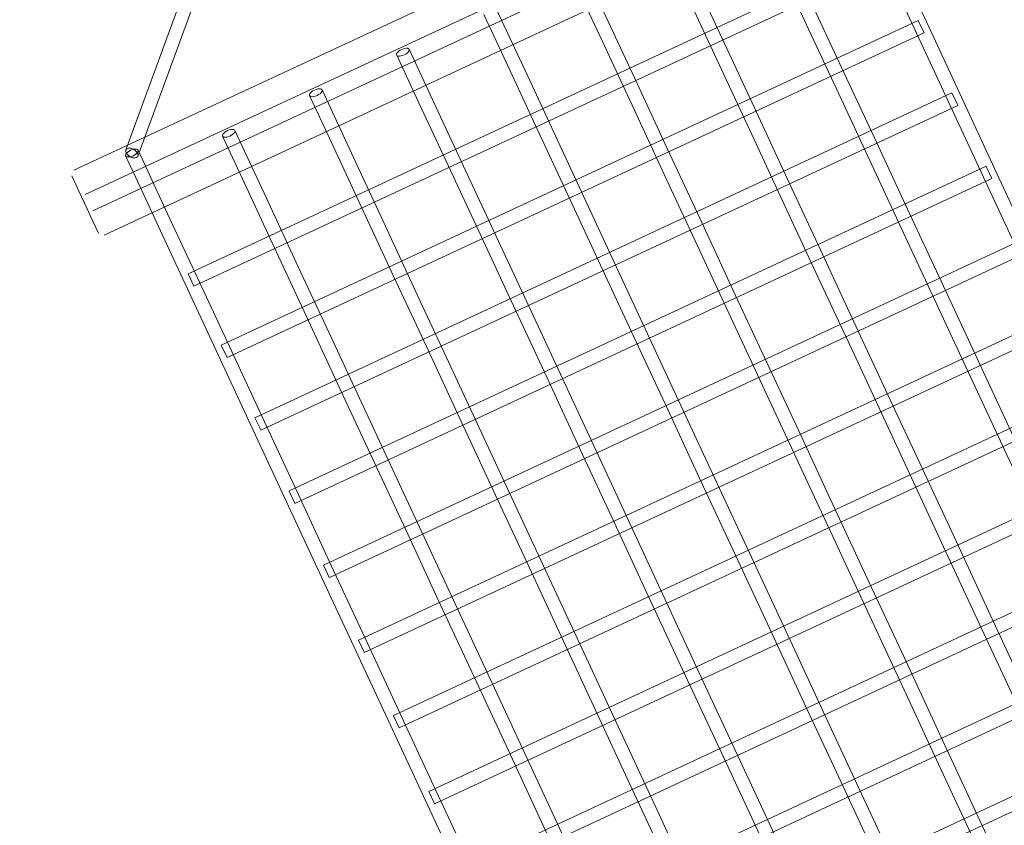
# Model space of a CAD drawing. Header units: millimetres. Extents: x -188930 to 271134, y -158090 to 283816.
# Tile 518 of 610: x 50596 to 51748, y 72945 to 73888. Entities that reach past the tile are written whole.
import ezdxf

# ---------------------------------------------------------------- set-up
doc = ezdxf.new("R2010")
doc.units = ezdxf.units.MM
doc.linetypes.add('AA_PRZERYWANA', pattern=[4, 3, -1])
doc.layers.add('A-DETL-1', color=5, linetype='AA_PRZERYWANA', lineweight=25)
doc.layers.add('I-FURN', color=30, linetype='Continuous', lineweight=9)

# ---------------------------------------------------------------- blocks, each defined once
blk = doc.blocks.new('LARSLAJ_hamak - LARSLAJ_hamak-V32-PZT-dwg')
at = {"layer": 'I-FURN'}
for p, q in [((-949.7, 523.5), (-972.1, 523.5)), ((-929.9, 523.5), (-949.7, 523.5)), ((-918.2, 523.5), (-940.7, 523.5)), ((-898.5, 523.5), (-918.2, 523.5)), ((-977.1, 518.5), (-977.1, -521.5)), ((-945.7, 518.5), (-945.7, -521.5)), ((-924.9, -521.5), (-924.9, 518.5)), ((-893.5, -521.5), (-893.5, 518.5)), ((-903.8, 456.5), (-930.8, 456.5)), ((-693.9, 249.3), (-897.6, 453.4)), ((-2037.1, 448.5), (-2037.1, -451.5)), ((-2021.1, -451.5), (-2021.1, 448.5)), ((-1940.5, 448.5), (-1940.5, -451.5)), ((-1924.5, -451.5), (-1924.5, 448.5)), ((-1841.9, 448.5), (-1841.9, -451.5)), ((-1825.9, -451.5), (-1825.9, 448.5)), ((-1743.6, 448.5), (-1743.6, -451.5)), ((-1727.9, 448.5), (-1743.3, 448.5)), ((-1743.3, 448.5), (-1727.9, 448.5)), ((-1727.6, -451.5), (-1727.6, 448.5)), ((-1645.6, 448.5), (-1645.6, -451.5)), ((-1629.9, 448.5), (-1645.4, 448.5)), ((-1645.4, 448.5), (-1629.9, 448.5)), ((-1629.6, -451.5), (-1629.6, 448.5)), ((-1548.3, 448.5), (-1548.3, -451.5)), ((-1532.4, 448.5), (-1548.1, 448.5)), ((-1548.1, 448.5), (-1532.4, 448.5)), ((-1532.3, -451.5), (-1532.3, 448.5)), ((-1451.6, 448.5), (-1451.6, -451.5)), ((-1435.7, 448.5), (-1451.5, 448.5)), ((-1451.5, 448.5), (-1435.7, 448.5)), ((-1435.6, -451.5), (-1435.6, 448.5)), ((-1355.9, 448.5), (-1355.9, -451.5)), ((-1340, 448.5), (-1355.8, 448.5)), ((-1355.8, 448.5), (-1340, 448.5)), ((-1339.9, -451.5), (-1339.9, 448.5)), ((-1261.3, 448.5), (-1261.3, -451.5)), ((-1245.3, 448.5), (-1261.2, 448.5)), ((-1261.2, 448.5), (-1245.3, 448.5)), ((-1245.3, -451.5), (-1245.3, 448.5)), ((-1167.8, 448.5), (-1167.8, -451.5)), ((-1151.8, 448.5), (-1167.8, 448.5)), ((-1167.8, 448.5), (-1151.8, 448.5)), ((-1151.8, -451.5), (-1151.8, 448.5)), ((-1075.8, 448.5), (-1075.8, -451.5)), ((-1059.8, 448.5), (-1075.8, 448.5)), ((-1075.8, 448.5), (-1059.8, 448.5)), ((-1059.8, -451.5), (-1059.8, 448.5)), ((-930.8, 440.5), (-903.8, 440.5)), ((-910.1, 443.7), (-706.4, 239.5)), ((-1355.8, -451.5), (-1340, -451.5)), ((-1355.8, -451.5), (-1340, -451.5)), ((-1261.2, -451.5), (-1245.3, -451.5)), ((-1261.2, -451.5), (-1245.3, -451.5)), ((-1167.8, -451.5), (-1151.8, -451.5)), ((-1167.8, -451.5), (-1151.8, -451.5))]:
    blk.add_line(p, q, dxfattribs=at)
at = {"layer": 'I-FURN', "flags": 128}
for points in [[(-930.8, 456.5), (-1018, 456.5), (-1106.7, 456.5), (-1196.8, 456.5), (-1288.2, 456.5), (-1380.7, 456.5), (-1474.1, 456.5), (-1568.4, 456.5), (-1663.3, 456.5), (-1758.7, 456.5), (-1854.5, 456.5), (-1950.4, 456.5), (-2046.5, 456.5), (-2142.4, 456.5), (-2238, 456.5), (-2333.3, 456.5), (-2428, 456.5), (-2521.9, 456.5), (-2615, 456.5), (-2707.1, 456.5), (-2798, 456.5), (-2887.7, 456.5), (-2975.8, 456.5), (-3030.8, 456.5)], [(-3030.8, 440.5), (-2943.6, 440.5), (-2854.9, 440.5), (-2764.8, 440.5), (-2673.4, 440.5), (-2581, 440.5), (-2487.5, 440.5), (-2393.3, 440.5), (-2298.4, 440.5), (-2202.9, 440.5), (-2107.2, 440.5), (-2011.2, 440.5), (-1915.2, 440.5), (-1819.3, 440.5), (-1723.6, 440.5), (-1628.4, 440.5), (-1533.7, 440.5), (-1439.7, 440.5), (-1346.6, 440.5), (-1254.5, 440.5), (-1163.6, 440.5), (-1074, 440.5), (-985.8, 440.5), (-930.8, 440.5)], [(-3030.8, 344), (-2943.6, 344), (-2854.9, 344), (-2764.8, 344), (-2673.4, 344), (-2581, 344), (-2487.5, 344), (-2393.3, 344), (-2298.4, 344), (-2202.9, 344), (-2107.2, 344), (-2011.2, 344), (-1915.2, 344), (-1819.3, 344), (-1723.6, 344), (-1628.4, 344), (-1533.7, 344), (-1439.7, 344), (-1346.6, 344), (-1254.5, 344), (-1163.6, 344), (-1074, 344), (-985.8, 344), (-930.8, 344)], [(-930.8, 328), (-1018, 328), (-1106.7, 328), (-1196.8, 328), (-1288.2, 328), (-1380.7, 328), (-1474.1, 328), (-1568.4, 328), (-1663.3, 328), (-1758.7, 328), (-1854.5, 328), (-1950.4, 328), (-2046.5, 328), (-2142.4, 328), (-2238, 328), (-2333.3, 328), (-2428, 328), (-2521.9, 328), (-2615, 328), (-2707.1, 328), (-2798, 328), (-2887.7, 328), (-2975.8, 328), (-3030.8, 328)], [(-3030.8, 231.5), (-2943.6, 231.5), (-2854.9, 231.5), (-2764.8, 231.5), (-2673.4, 231.5), (-2581, 231.5), (-2487.5, 231.5), (-2393.3, 231.5), (-2298.4, 231.5), (-2202.9, 231.5), (-2107.2, 231.5), (-2011.2, 231.5), (-1915.2, 231.5), (-1819.3, 231.5), (-1723.6, 231.5), (-1628.4, 231.5), (-1533.7, 231.5), (-1439.7, 231.5), (-1346.6, 231.5), (-1254.5, 231.5), (-1163.6, 231.5), (-1074, 231.5), (-985.8, 231.5), (-930.8, 231.5)], [(-930.8, 215.5), (-1018, 215.5), (-1106.7, 215.5), (-1196.8, 215.5), (-1288.2, 215.5), (-1380.7, 215.5), (-1474.1, 215.5), (-1568.4, 215.5), (-1663.3, 215.5), (-1758.7, 215.5), (-1854.5, 215.5), (-1950.4, 215.5), (-2046.5, 215.5), (-2142.4, 215.5), (-2238, 215.5), (-2333.3, 215.5), (-2428, 215.5), (-2521.9, 215.5), (-2615, 215.5), (-2707.1, 215.5), (-2798, 215.5), (-2887.7, 215.5), (-2975.8, 215.5), (-3030.8, 215.5)], [(-3030.8, 119), (-2943.6, 119), (-2854.9, 119), (-2764.8, 119), (-2673.4, 119), (-2581, 119), (-2487.5, 119), (-2393.3, 119), (-2298.4, 119), (-2202.9, 119), (-2107.2, 119), (-2011.2, 119), (-1915.2, 119), (-1819.3, 119), (-1723.6, 119), (-1628.4, 119), (-1533.7, 119), (-1439.7, 119), (-1346.6, 119), (-1254.5, 119), (-1163.6, 119), (-1074, 119), (-985.8, 119), (-930.8, 119)], [(-930.8, 103), (-1018, 103), (-1106.7, 103), (-1196.8, 103), (-1288.2, 103), (-1380.7, 103), (-1474.1, 103), (-1568.4, 103), (-1663.3, 103), (-1758.7, 103), (-1854.5, 103), (-1950.4, 103), (-2046.5, 103), (-2142.4, 103), (-2238, 103), (-2333.3, 103), (-2428, 103), (-2521.9, 103), (-2615, 103), (-2707.1, 103), (-2798, 103), (-2887.7, 103), (-2975.8, 103), (-3030.8, 103)], [(-3030.8, 6.5), (-2943.6, 6.5), (-2854.9, 6.5), (-2764.8, 6.5), (-2673.4, 6.5), (-2581, 6.5), (-2487.5, 6.5), (-2393.3, 6.5), (-2298.4, 6.5), (-2202.9, 6.5), (-2107.2, 6.5), (-2011.2, 6.5), (-1915.2, 6.5), (-1819.3, 6.5), (-1723.6, 6.5), (-1628.4, 6.5), (-1533.7, 6.5), (-1439.7, 6.5), (-1346.6, 6.5), (-1254.5, 6.5), (-1163.6, 6.5), (-1074, 6.5), (-985.8, 6.5), (-930.8, 6.5)], [(-930.8, -9.5), (-1018, -9.5), (-1106.7, -9.5), (-1196.8, -9.5), (-1288.2, -9.5), (-1380.7, -9.5), (-1474.1, -9.5), (-1568.4, -9.5), (-1663.3, -9.5), (-1758.7, -9.5), (-1854.5, -9.5), (-1950.4, -9.5), (-2046.5, -9.5), (-2142.4, -9.5), (-2238, -9.5), (-2333.3, -9.5), (-2428, -9.5), (-2521.9, -9.5), (-2615, -9.5), (-2707.1, -9.5), (-2798, -9.5), (-2887.7, -9.5), (-2975.8, -9.5), (-3030.8, -9.5)], [(-930.8, -106), (-1018, -106), (-1106.7, -106), (-1196.8, -106), (-1288.2, -106), (-1380.7, -106), (-1474.1, -106), (-1568.4, -106), (-1663.3, -106), (-1758.7, -106), (-1854.5, -106), (-1950.4, -106), (-2046.5, -106), (-2142.4, -106), (-2238, -106), (-2333.3, -106), (-2428, -106), (-2521.9, -106), (-2615, -106), (-2707.1, -106), (-2798, -106), (-2887.7, -106), (-2975.8, -106), (-3030.8, -106)], [(-3030.8, -122), (-2943.6, -122), (-2854.9, -122), (-2764.8, -122), (-2673.4, -122), (-2581, -122), (-2487.5, -122), (-2393.3, -122), (-2298.4, -122), (-2202.9, -122), (-2107.2, -122), (-2011.2, -122), (-1915.2, -122), (-1819.3, -122), (-1723.6, -122), (-1628.4, -122), (-1533.7, -122), (-1439.7, -122), (-1346.6, -122), (-1254.5, -122), (-1163.6, -122), (-1074, -122), (-985.8, -122), (-930.8, -122)], [(-930.8, -218.5), (-1018, -218.5), (-1106.7, -218.5), (-1196.8, -218.5), (-1288.2, -218.5), (-1380.7, -218.5), (-1474.1, -218.5), (-1568.4, -218.5), (-1663.3, -218.5), (-1758.7, -218.5), (-1854.5, -218.5), (-1950.4, -218.5), (-2046.5, -218.5), (-2142.4, -218.5), (-2238, -218.5), (-2333.3, -218.5), (-2428, -218.5), (-2521.9, -218.5), (-2615, -218.5), (-2707.1, -218.5), (-2798, -218.5), (-2887.7, -218.5), (-2975.8, -218.5), (-3030.8, -218.5)], [(-3030.8, -234.5), (-2943.6, -234.5), (-2854.9, -234.5), (-2764.8, -234.5), (-2673.4, -234.5), (-2581, -234.5), (-2487.5, -234.5), (-2393.3, -234.5), (-2298.4, -234.5), (-2202.9, -234.5), (-2107.2, -234.5), (-2011.2, -234.5), (-1915.2, -234.5), (-1819.3, -234.5), (-1723.6, -234.5), (-1628.4, -234.5), (-1533.7, -234.5), (-1439.7, -234.5), (-1346.6, -234.5), (-1254.5, -234.5), (-1163.6, -234.5), (-1074, -234.5), (-985.8, -234.5), (-930.8, -234.5)], [(-930.8, -331), (-1018, -331), (-1106.7, -331), (-1196.8, -331), (-1288.2, -331), (-1380.7, -331), (-1474.1, -331), (-1568.4, -331), (-1663.3, -331), (-1758.7, -331), (-1854.5, -331), (-1950.4, -331), (-2046.5, -331), (-2142.4, -331), (-2238, -331), (-2333.3, -331), (-2428, -331), (-2521.9, -331), (-2615, -331), (-2707.1, -331), (-2798, -331), (-2887.7, -331), (-2975.8, -331), (-3030.8, -331)], [(-3030.8, -347), (-2943.6, -347), (-2854.9, -347), (-2764.8, -347), (-2673.4, -347), (-2581, -347), (-2487.5, -347), (-2393.3, -347), (-2298.4, -347), (-2202.9, -347), (-2107.2, -347), (-2011.2, -347), (-1915.2, -347), (-1819.3, -347), (-1723.6, -347), (-1628.4, -347), (-1533.7, -347), (-1439.7, -347), (-1346.6, -347), (-1254.5, -347), (-1163.6, -347), (-1074, -347), (-985.8, -347), (-930.8, -347)], [(-930.8, -443.5), (-1018, -443.5), (-1106.7, -443.5), (-1196.8, -443.5), (-1288.2, -443.5), (-1380.7, -443.5), (-1474.1, -443.5), (-1568.4, -443.5), (-1663.3, -443.5), (-1758.7, -443.5), (-1854.5, -443.5), (-1950.4, -443.5), (-2046.5, -443.5), (-2142.4, -443.5), (-2238, -443.5), (-2333.3, -443.5), (-2428, -443.5), (-2521.9, -443.5), (-2615, -443.5), (-2707.1, -443.5), (-2798, -443.5), (-2887.7, -443.5), (-2975.8, -443.5), (-3030.8, -443.5)], [(-3030.8, -459.5), (-2943.6, -459.5), (-2854.9, -459.5), (-2764.8, -459.5), (-2673.4, -459.5), (-2581, -459.5), (-2487.5, -459.5), (-2393.3, -459.5), (-2298.4, -459.5), (-2202.9, -459.5), (-2107.2, -459.5), (-2011.2, -459.5), (-1915.2, -459.5), (-1819.3, -459.5), (-1723.6, -459.5), (-1628.4, -459.5), (-1533.7, -459.5), (-1439.7, -459.5), (-1346.6, -459.5), (-1254.5, -459.5), (-1163.6, -459.5), (-1074, -459.5), (-985.8, -459.5), (-930.8, -459.5)]]:
    blk.add_lwpolyline(points, dxfattribs=at)
at = {"layer": 'I-FURN'}
for centre, major_axis, ratio, start_param, end_param in [((-903.8, 448.5), (6.63, 4.48), 0.59071, 0.497142, 3.537679), ((-903.8, 448.5), (6.63, 4.48), 0.59071, 3.638735, 6.780327), ((-903.8, 448.5), (0, 8), 0.437357, 4.712389, 7.853982), ((-903.8, 448.5), (0, 8), 0.437357, 1.570796, 4.712389), ((-930.8, 336), (0, 8), 0.437357, 4.712389, 7.853982), ((-930.8, 336), (0, 8), 0.437357, 1.570796, 4.712389), ((-930.8, 223.5), (0, 8), 0.437357, 4.712389, 7.853982), ((-930.8, 223.5), (0, 8), 0.437357, 1.570796, 4.712389), ((-930.8, 111), (0, 8), 0.437357, 4.712389, 7.853982), ((-930.8, 111), (0, 8), 0.437357, 1.570796, 4.712389)]:
    blk.add_ellipse(centre, major_axis=major_axis, ratio=ratio, start_param=start_param, end_param=end_param, dxfattribs=at)
blk.add_open_spline([(-908.9, 442.9), (-908.9, 442.9), (-908.7, 442.8), (-908.5, 442.8), (-908.4, 442.7)], degree=3, dxfattribs=at)

msp = doc.modelspace()

# ---------------------------------------------------------------- linework, layer by layer
at = {"layer": 'A-DETL-1'}
msp.add_arc((41477.3, 67739.7), 13801.5, 353.4957, 77.18286, dxfattribs=at)

# ---------------------------------------------------------------- block references
at = {"layer": 'I-FURN', "rotation": 114.9659055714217}
msp.add_blockref('LARSLAJ_hamak - LARSLAJ_hamak-V32-PZT-dwg', (50752.1, 74740.3), dxfattribs=at)

doc.saveas('drawing.dxf')
